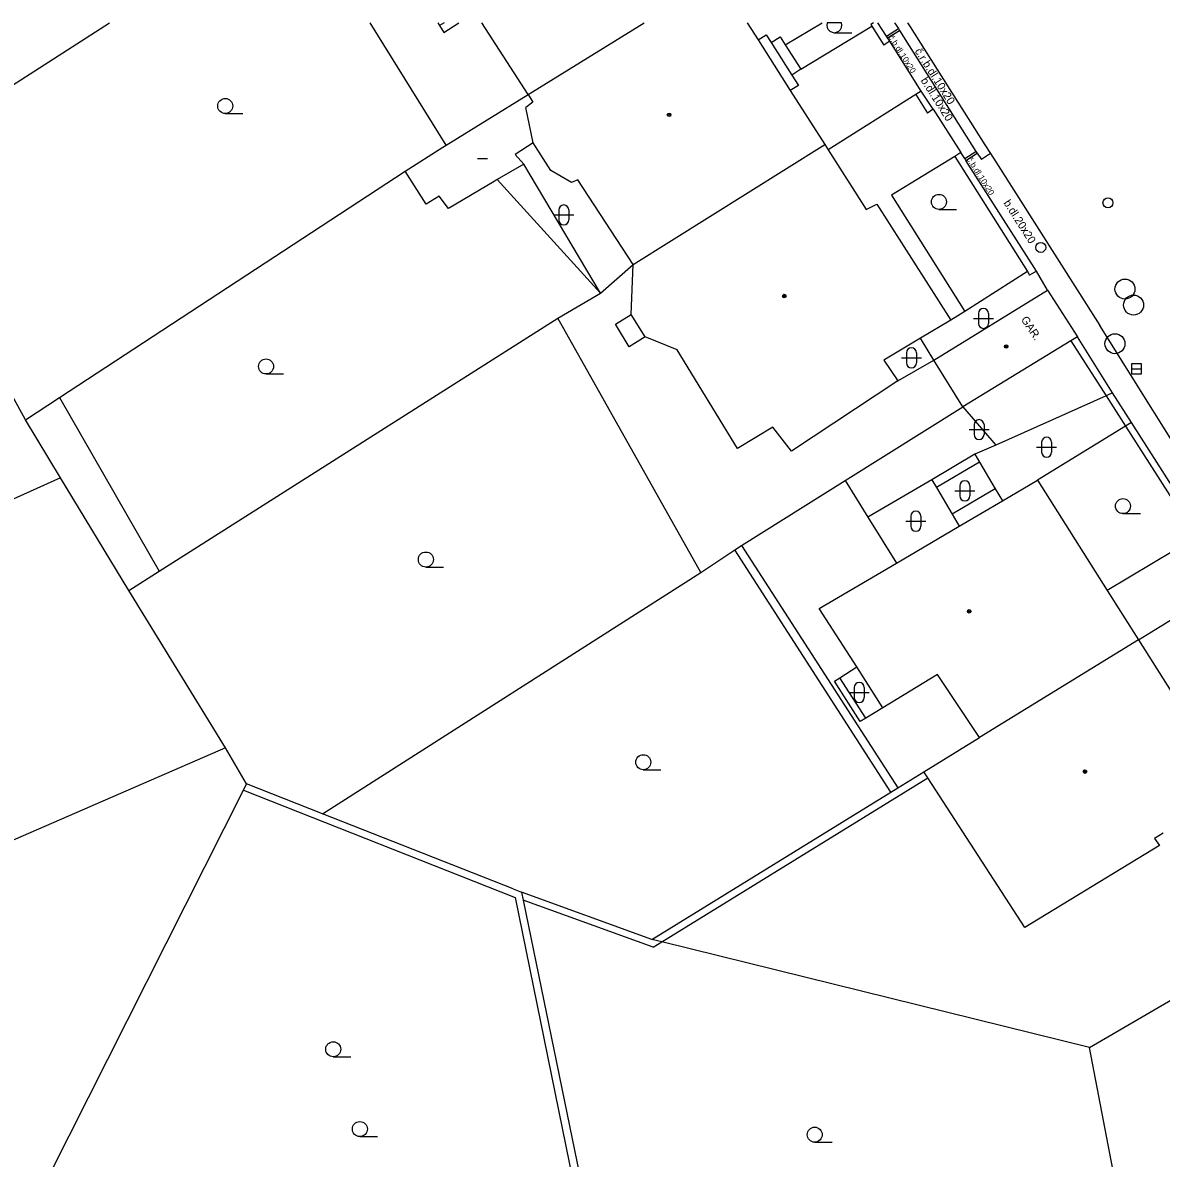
# Model space of a CAD drawing. Extents: x -600391 to -599491, y -1160176 to -1159402.
# Drawn here: x -600078.3 to -600021.4, y -1159458.5 to -1159401.8 of the extents above; entities that cross this region are included whole.
import ezdxf

# ---------------------------------------------------------------- set-up
doc = ezdxf.new("R2010")
doc.units = 0
for name, color, linetype in [('Level 10', 7, 'Continuous'), ('Level 11', 7, 'Continuous'), ('Level 27', 7, 'Continuous'), ('Level 28', 7, 'Continuous'), ('Level 36', 7, 'Continuous'), ('Level 39', 7, 'Continuous'), ('Level 40', 7, 'Continuous'), ('Level 41', 7, 'Continuous'), ('Level 5', 7, 'Continuous'), ('Level 51', 7, 'Continuous'), ('Level 7', 7, 'Continuous'), ('Level 8', 7, 'Continuous'), ('Vrstva 36', 7, 'Continuous')]:
    doc.layers.add(name, color=color, linetype=linetype)

msp = doc.modelspace()

# ---------------------------------------------------------------- linework, layer by layer
at = {"layer": 'Level 10'}
for points in [[(-600034.063, -1159401.769), (-600033.93, -1159401.98), (-600030.19, -1159407.87), (-600029.91, -1159408.31), (-600029.65, -1159408.72), (-600024.45, -1159416.9)], [(-600018.83, -1159425.86), (-600019.06, -1159425.5), (-600024.45, -1159416.9)]]:
    msp.add_lwpolyline(points, dxfattribs=at)
at = {"layer": 'Level 11'}
msp.add_line((-600040.17, -1159402.88), (-600038.335, -1159401.769), dxfattribs=at)
for points in [[(-600039.4, -1159404.09), (-600035.84, -1159401.94)], [(-600035.11, -1159402.44), (-600034.52, -1159402.06)], [(-600035.06, -1159402.53), (-600034.47, -1159402.15)], [(-600034.711, -1159401.769), (-600034.52, -1159402.06), (-600034.47, -1159402.15), (-600030.64, -1159408.2), (-600030.58, -1159408.29), (-600030.36, -1159408.61)], [(-600041.53, -1159402.63), (-600039.92, -1159405.16)], [(-600040.88, -1159402.76), (-600040.43, -1159402.47), (-600040.17, -1159402.88), (-600039.4, -1159404.09), (-600039.85, -1159404.38)], [(-600031.2, -1159408.56), (-600030.64, -1159408.2)], [(-600031.14, -1159408.65), (-600030.58, -1159408.29)], [(-600029.91, -1159408.31), (-600030.36, -1159408.61)], [(-600049.41, -1159415.28), (-600053.25, -1159408.83)], [(-600031.7, -1159408.45), (-600034.87, -1159410.39), (-600031.2, -1159416.2)], [(-600028.07, -1159414.2), (-600031.2, -1159416.2), (-600031.89, -1159416.64)], [(-600032.75, -1159418.63), (-600033.41, -1159417.53)], [(-600034.55, -1159419.67), (-600032.75, -1159418.63)], [(-600023.81, -1159420.26), (-600024.13, -1159420.41)], [(-600076.45, -1159420.5), (-600071.47, -1159429.18)], [(-600024.13, -1159420.41), (-600029.65, -1159422.88), (-600030.69, -1159423.34)], [(-600031.29, -1159420.96), (-600029.65, -1159422.88)], [(-600023.16, -1159421.93), (-600027.56, -1159424.64)], [(-600022.87, -1159421.75), (-600023.16, -1159421.93)], [(-600030.69, -1159423.34), (-600032.85, -1159424.61)], [(-600030.46, -1159423.73), (-600032.62, -1159425)], [(-600030.69, -1159423.34), (-600030.46, -1159423.73)], [(-600030.46, -1159423.73), (-600029.68, -1159425.07)], [(-600037.18, -1159424.65), (-600036.04, -1159426.48)], [(-600032.85, -1159424.61), (-600036.04, -1159426.48)], [(-600032.85, -1159424.61), (-600032.62, -1159425)], [(-600032.62, -1159425), (-600031.83, -1159426.34)], [(-600029.68, -1159425.07), (-600031.83, -1159426.34)], [(-600029.68, -1159425.07), (-600029.32, -1159425.67)], [(-600036.04, -1159426.48), (-600034.62, -1159428.78)], [(-600031.83, -1159426.34), (-600031.48, -1159426.94)], [(-600019.62, -1159427.49), (-600024.08, -1159430.14)]]:
    msp.add_lwpolyline(points, dxfattribs=at)
at = {"layer": 'Level 27'}
msp.add_line((-600022.86, -1159419.07), (-600022.36, -1159419.07), dxfattribs=at)
msp.add_lwpolyline([(-600022.86, -1159419.32), (-600022.36, -1159419.32), (-600022.36, -1159418.82), (-600022.86, -1159418.82)], close=True, dxfattribs=at)
for centre in [(-600023.19, -1159415.08), (-600022.76, -1159415.88), (-600023.69, -1159417.81)]:
    msp.add_circle(centre, 0.5, dxfattribs=at)
at = {"layer": 'Level 28'}
for centre in [(-600024.04, -1159410.77), (-600027.4, -1159413)]:
    msp.add_circle(centre, 0.25, dxfattribs=at)
at = {"layer": 'Level 36'}
for p, q in [((-600037.72, -1159402.265), (-600036.845, -1159402.265)), ((-600068.17, -1159406.305), (-600067.295, -1159406.305)), ((-600051.496, -1159411.126), (-600051.496, -1159411.626)), ((-600050.996, -1159411.126), (-600050.996, -1159411.626)), ((-600032.49, -1159411.095), (-600031.615, -1159411.095)), ((-600051.746, -1159411.376), (-600050.746, -1159411.376)), ((-600030.516, -1159416.296), (-600030.516, -1159416.796)), ((-600030.016, -1159416.296), (-600030.016, -1159416.796)), ((-600030.766, -1159416.546), (-600029.766, -1159416.546)), ((-600034.366, -1159418.516), (-600033.366, -1159418.516)), ((-600034.116, -1159418.266), (-600034.116, -1159418.766)), ((-600033.616, -1159418.266), (-600033.616, -1159418.766)), ((-600066.13, -1159419.325), (-600065.255, -1159419.325)), ((-600030.736, -1159421.856), (-600030.736, -1159422.356)), ((-600030.236, -1159421.856), (-600030.236, -1159422.356)), ((-600030.986, -1159422.106), (-600029.986, -1159422.106)), ((-600027.606, -1159422.986), (-600026.606, -1159422.986)), ((-600027.356, -1159422.736), (-600027.356, -1159423.236)), ((-600026.856, -1159422.736), (-600026.856, -1159423.236)), ((-600031.446, -1159424.916), (-600031.446, -1159425.416)), ((-600030.946, -1159424.916), (-600030.946, -1159425.416)), ((-600031.696, -1159425.166), (-600030.696, -1159425.166)), ((-600033.896, -1159426.436), (-600033.896, -1159426.936)), ((-600033.396, -1159426.436), (-600033.396, -1159426.936)), ((-600023.29, -1159426.305), (-600022.415, -1159426.305)), ((-600034.146, -1159426.686), (-600033.146, -1159426.686)), ((-600058.14, -1159428.975), (-600057.265, -1159428.975)), ((-600036.726, -1159434.996), (-600036.726, -1159435.496)), ((-600036.226, -1159434.996), (-600036.226, -1159435.496)), ((-600036.976, -1159435.246), (-600035.976, -1159435.246)), ((-600047.27, -1159439.105), (-600046.395, -1159439.105)), ((-600062.77, -1159453.455), (-600061.895, -1159453.455)), ((-600061.44, -1159457.445), (-600060.565, -1159457.445)), ((-600038.7, -1159457.725), (-600037.825, -1159457.725))]:
    msp.add_line(p, q, dxfattribs=at)
for centre in [(-600068.17, -1159405.93), (-600032.49, -1159410.72), (-600066.13, -1159418.95), (-600023.29, -1159425.93), (-600058.14, -1159428.6), (-600047.27, -1159438.73), (-600062.77, -1159453.08), (-600061.44, -1159457.07), (-600038.7, -1159457.35)]:
    msp.add_circle(centre, 0.375, dxfattribs=at)
for centre, start, end in [((-600051.246, -1159411.126), 0, 180), ((-600051.246, -1159411.626), 180, 0), ((-600030.266, -1159416.296), 0, 180), ((-600030.266, -1159416.796), 180, 0), ((-600033.866, -1159418.266), 0, 180), ((-600033.866, -1159418.766), 180, 0), ((-600030.486, -1159421.856), 0, 180), ((-600030.486, -1159422.356), 180, 0), ((-600027.106, -1159422.736), 0, 180), ((-600027.106, -1159423.236), 180, 0), ((-600031.196, -1159424.916), 0, 180), ((-600031.196, -1159425.416), 180, 0), ((-600033.646, -1159426.436), 0, 180), ((-600033.646, -1159426.936), 180, 0), ((-600036.476, -1159434.996), 0, 180), ((-600036.476, -1159435.496), 180, 0)]:
    msp.add_arc(centre, 0.25, start, end, dxfattribs=at)
at = {"layer": 'Level 39'}
msp.add_line((-600055.55, -1159408.56), (-600055.05, -1159408.56), dxfattribs=at)
for centre, radius in [((-600045.98, -1159406.37), 0.09), ((-600045.98, -1159406.37), 0.0398), ((-600040.22, -1159415.43), 0.09), ((-600040.22, -1159415.43), 0.0398), ((-600029.13, -1159417.95), 0.09), ((-600029.13, -1159417.95), 0.0398), ((-600030.98, -1159431.19), 0.09), ((-600030.98, -1159431.19), 0.0398), ((-600025.19, -1159439.2), 0.09), ((-600025.19, -1159439.2), 0.0398)]:
    msp.add_circle(centre, radius, dxfattribs=at)
at = {"layer": 'Level 5'}
for p, q in [((-600053.03, -1159405.36), (-600055.345, -1159401.769)), ((-600053.03, -1159405.36), (-600047.218, -1159401.769)), ((-600042.078, -1159401.769), (-600041.53, -1159402.63))]:
    msp.add_line(p, q, dxfattribs=at)
for points in [[(-600041.53, -1159402.63), (-600041.13, -1159402.37)], [(-600041.13, -1159402.37), (-600040.88, -1159402.76)], [(-600040.88, -1159402.76), (-600039.85, -1159404.38)], [(-600039.85, -1159404.38), (-600039.51, -1159404.91)], [(-600039.51, -1159404.91), (-600039.92, -1159405.16)], [(-600057.29, -1159407.99), (-600057.13, -1159407.89), (-600053.03, -1159405.36)], [(-600053.03, -1159405.36), (-600052.79, -1159405.74)], [(-600039.92, -1159405.16), (-600038.19, -1159407.86)], [(-600052.79, -1159405.74), (-600053.15, -1159406)], [(-600052.78, -1159407.77), (-600053.15, -1159406)], [(-600052.78, -1159407.77), (-600053.68, -1159408.35)], [(-600051.9, -1159409.15), (-600052.78, -1159407.77)], [(-600059.18, -1159409.18), (-600057.29, -1159407.99)], [(-600053.68, -1159408.35), (-600053.25, -1159408.83)], [(-600047.77, -1159413.85), (-600038.19, -1159407.86)], [(-600038.19, -1159407.86), (-600038.02, -1159408.12), (-600036.13, -1159411.1)], [(-600053.25, -1159408.83), (-600054.57, -1159409.61), (-600054.72, -1159409.7)], [(-600058.13, -1159410.84), (-600059.18, -1159409.18)], [(-600050.86, -1159409.76), (-600051.9, -1159409.15)], [(-600054.72, -1159409.7), (-600057.01, -1159411.06)], [(-600050.54, -1159409.62), (-600050.86, -1159409.76)], [(-600047.77, -1159413.85), (-600050.54, -1159409.62)], [(-600057.47, -1159410.43), (-600058.13, -1159410.84)], [(-600057.01, -1159411.06), (-600057.47, -1159410.43)], [(-600036.13, -1159411.1), (-600035.6, -1159410.83)], [(-600035.6, -1159410.83), (-600031.89, -1159416.64)], [(-600047.87, -1159416.35), (-600047.77, -1159413.85)], [(-600032.75, -1159418.63), (-600027.07, -1159415.13)], [(-600027.07, -1159415.13), (-600025.57, -1159417.47)], [(-600047.18, -1159417.47), (-600047.87, -1159416.35)], [(-600031.89, -1159416.64), (-600033.41, -1159417.53)], [(-600045.58, -1159418.12), (-600047.18, -1159417.47)], [(-600025.57, -1159417.47), (-600025.89, -1159417.66), (-600031.29, -1159420.96)], [(-600033.41, -1159417.53), (-600035.24, -1159418.64)], [(-600042.56, -1159423.05), (-600045.58, -1159418.12)], [(-600035.24, -1159418.64), (-600034.55, -1159419.67)], [(-600031.29, -1159420.96), (-600032.75, -1159418.63)], [(-600034.55, -1159419.67), (-600039.86, -1159423.19)], [(-600040.79, -1159421.98), (-600042.56, -1159423.05)], [(-600039.86, -1159423.19), (-600040.79, -1159421.98)], [(-600029.32, -1159425.67), (-600027.56, -1159424.64)], [(-600027.56, -1159424.64), (-600024.08, -1159430.14)], [(-600031.48, -1159426.94), (-600029.32, -1159425.67)], [(-600034.62, -1159428.78), (-600031.48, -1159426.94)], [(-600038.48, -1159431.05), (-600034.62, -1159428.78)], [(-600024.08, -1159430.14), (-600022.52, -1159432.61)], [(-600036.6, -1159433.97), (-600038.48, -1159431.05)], [(-600022.52, -1159432.61), (-600030.46, -1159437.5)], [(-600022.52, -1159432.61), (-600020.56, -1159435.7)], [(-600035.3, -1159436.01), (-600036.6, -1159433.97)], [(-600032.57, -1159434.35), (-600035.3, -1159436.01)], [(-600030.46, -1159437.5), (-600032.57, -1159434.35)], [(-600033.24, -1159439.21), (-600030.46, -1159437.5)], [(-600033.04, -1159439.52), (-600033.24, -1159439.21)], [(-600028.2, -1159446.99), (-600033.04, -1159439.52)], [(-600021.28, -1159442.28), (-600021.71, -1159442.54)], [(-600021.71, -1159442.54), (-600021.47, -1159442.89)], [(-600021.47, -1159442.89), (-600028.2, -1159446.99)]]:
    msp.add_lwpolyline(points, dxfattribs=at)
at = {"layer": 'Level 51'}
for p, q in [((-600085.17, -1159408.98), (-600073.948, -1159401.769)), ((-600057.13, -1159407.89), (-600060.924, -1159401.769)), ((-600057.542, -1159401.769), (-600057.45, -1159401.91)), ((-600057.232, -1159401.769), (-600057.45, -1159401.91)), ((-600057.24, -1159402.25), (-600056.49, -1159401.769))]:
    msp.add_line(p, q, dxfattribs=at)
for points in [[(-600057.45, -1159401.91), (-600057.24, -1159402.25)], [(-600078.15, -1159421.61), (-600076.45, -1159420.5), (-600059.18, -1159409.18)], [(-600049.41, -1159415.28), (-600054.57, -1159409.61)], [(-600078.15, -1159421.61), (-600084.16, -1159410.7)], [(-600049.41, -1159415.28), (-600047.77, -1159413.85)], [(-600051.54, -1159416.53), (-600049.41, -1159415.28)], [(-600048.66, -1159416.83), (-600047.87, -1159416.35)], [(-600072.98, -1159430.14), (-600071.47, -1159429.18), (-600051.54, -1159416.53)], [(-600044.39, -1159429.25), (-600051.54, -1159416.53)], [(-600047.98, -1159417.96), (-600048.66, -1159416.83)], [(-600047.18, -1159417.47), (-600047.98, -1159417.96)], [(-600076.4, -1159424.52), (-600078.15, -1159421.61)], [(-600076.4, -1159424.52), (-600099.69, -1159435)], [(-600072.98, -1159430.14), (-600076.4, -1159424.52)], [(-600044.39, -1159429.25), (-600042.7, -1159428.11)], [(-600034.89, -1159440.23), (-600042.7, -1159428.11)], [(-600042.36, -1159427.9), (-600034.55, -1159440.02)], [(-600063.31, -1159441.31), (-600044.39, -1159429.25)], [(-600068.16, -1159438.01), (-600072.98, -1159430.14)], [(-600037.44, -1159434.51), (-600036.6, -1159433.97)], [(-600037.71, -1159434.68), (-600037.44, -1159434.51)], [(-600036.15, -1159436.53), (-600037.44, -1159434.51)], [(-600036.42, -1159436.69), (-600037.71, -1159434.68)], [(-600035.3, -1159436.01), (-600036.15, -1159436.53)], [(-600036.15, -1159436.53), (-600036.42, -1159436.69)], [(-600068.16, -1159438.01), (-600094.91, -1159449.64)], [(-600067.1, -1159439.82), (-600068.16, -1159438.01)], [(-600046.35, -1159447.71), (-600033.04, -1159439.52)], [(-600034.55, -1159440.02), (-600033.24, -1159439.21)], [(-600076.93, -1159459.33), (-600067.26, -1159440.13)], [(-600067.26, -1159440.13), (-600067.1, -1159439.82)], [(-600067.26, -1159440.13), (-600053.68, -1159445.49)], [(-600063.31, -1159441.31), (-600067.1, -1159439.82)], [(-600046.84, -1159447.59), (-600034.89, -1159440.23)], [(-600034.89, -1159440.23), (-600034.55, -1159440.02)], [(-600053.77, -1159445.06), (-600063.31, -1159441.31)], [(-600053.77, -1159445.06), (-600053.36, -1159445.22)], [(-600046.84, -1159447.59), (-600053.36, -1159445.22)], [(-600053.36, -1159445.22), (-600053.27, -1159445.63)], [(-600053.68, -1159445.49), (-600050.06, -1159463.24)], [(-600053.27, -1159445.63), (-600049.68, -1159463.16)], [(-600046.78, -1159447.98), (-600053.27, -1159445.63)], [(-600046.35, -1159447.71), (-600046.84, -1159447.59)], [(-600046.78, -1159447.98), (-600046.35, -1159447.71)], [(-600024.96, -1159452.99), (-600046.35, -1159447.71)]]:
    msp.add_lwpolyline(points, dxfattribs=at)
at = {"layer": 'Level 7'}
msp.add_line((-600035.769, -1159401.769), (-600035.9, -1159401.85), dxfattribs=at)
for points in [[(-600035.9, -1159401.85), (-600035.84, -1159401.94), (-600035.24, -1159402.89)], [(-600034.95, -1159402.69), (-600035.06, -1159402.53), (-600035.11, -1159402.44), (-600035.546, -1159401.769)], [(-600034.95, -1159402.69), (-600035.24, -1159402.89)], [(-600033.65, -1159405.35), (-600038.02, -1159408.12)], [(-600033.38, -1159405.18), (-600033.65, -1159405.35)], [(-600033.65, -1159405.35), (-600033.07, -1159406.28)], [(-600032.78, -1159406.09), (-600033.38, -1159405.18)], [(-600032.78, -1159406.09), (-600033.07, -1159406.28)], [(-600031.4, -1159408.25), (-600031.7, -1159408.45)], [(-600027.62, -1159414.19), (-600031.14, -1159408.65), (-600031.2, -1159408.56), (-600031.4, -1159408.25)], [(-600031.7, -1159408.45), (-600028.07, -1159414.2), (-600027.96, -1159414.38)], [(-600027.62, -1159414.19), (-600027.96, -1159414.38)], [(-600023.81, -1159420.26), (-600025.57, -1159417.47)], [(-600025.89, -1159417.66), (-600024.13, -1159420.41)], [(-600022.87, -1159421.75), (-600023.81, -1159420.26)], [(-600024.13, -1159420.41), (-600023.16, -1159421.93)], [(-600037.18, -1159424.65), (-600031.29, -1159420.96)], [(-600023.16, -1159421.93), (-600019.62, -1159427.49)], [(-600019.56, -1159426.91), (-600022.87, -1159421.75)], [(-600042.36, -1159427.9), (-600037.18, -1159424.65)], [(-600042.7, -1159428.11), (-600042.36, -1159427.9)], [(-600022.52, -1159432.61), (-600018.18, -1159429.94)], [(-600024.96, -1159452.99), (-600009.29, -1159443.86)], [(-600020.32, -1159477.14), (-600021.76, -1159469.67), (-600024.96, -1159452.99)]]:
    msp.add_lwpolyline(points, dxfattribs=at)
at = {"layer": 'Level 8'}
for points in [[(-600033.38, -1159405.18), (-600034.95, -1159402.69)], [(-600032.78, -1159406.09), (-600031.4, -1159408.25)], [(-600027.07, -1159415.13), (-600027.62, -1159414.19)]]:
    msp.add_lwpolyline(points, dxfattribs=at)
at = {"layer": 'Vrstva 36'}
msp.add_line((-600037.365, -1159401.769), (-600038.075, -1159401.769), dxfattribs=at)
msp.add_arc((-600037.72, -1159401.89), 0.375, 161.1842, 18.8158, dxfattribs=at)

# ---------------------------------------------------------------- texts
at = {"layer": 'Level 40'}
for s, height, p in [('č.b.dl.10x20', 0.3, (-600035.03, -1159402.5)), ('č.r.b.dl.10x20', 0.4, (-600033.72, -1159403.19)), ('b.dl.10x20', 0.4, (-600033.42, -1159404.65)), ('č.b.dl.10x20', 0.3, (-600031.11, -1159408.6)), ('b.dl.20x20', 0.4, (-600029.28, -1159410.77))]:
    msp.add_text(s, height=height, rotation=302.4726, dxfattribs=at).set_placement(p)
at = {"layer": 'Level 41'}
msp.add_text('GAR.', height=0.4, rotation=303.7456, dxfattribs=at).set_placement((-600028.41, -1159416.6))

doc.saveas('drawing.dxf')
